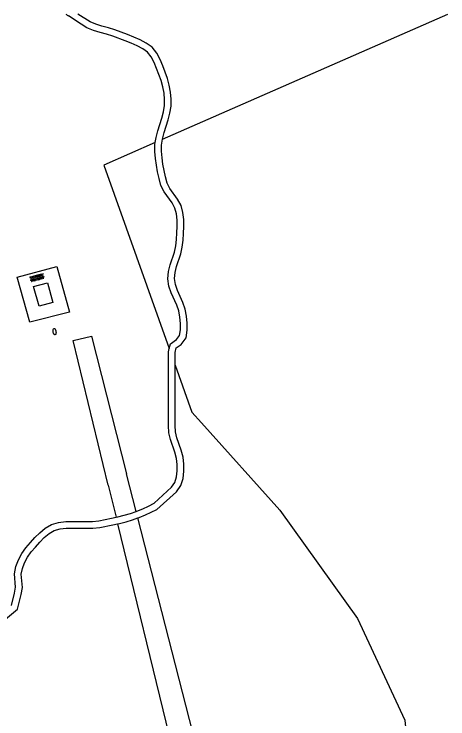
# Model space of a CAD drawing. Extents: x 126000 to 131009, y 393000 to 395500.
# Drawn here: x 128170.5 to 128235.6, y 395394.3 to 395500 of the extents above; entities that cross this region are included whole.
import ezdxf

# ---------------------------------------------------------------- set-up
doc = ezdxf.new("R2010")
doc.units = 0
for name, color, linetype in [('gg-knt-onverhard', 7, 'Continuous'), ('gg-kwrk-betonelement', 7, 'Continuous'), ('gt-grn-groengrens', 7, 'Continuous'), ('gt-symb-brandkraan', 7, 'Continuous'), ('gt-symb-overige verharding', 7, 'Continuous')]:
    doc.layers.add(name, color=color, linetype=linetype)

# ---------------------------------------------------------------- blocks, each defined once
blk = doc.blocks.new('gt0-BR')
at = {"layer": 'gt-symb-brandkraan'}
for centre, radius, start, end in [((-0.24, 0), 0.206, 107.5669, 252.4331), ((0.6, -2.66), 3, 106.892, 107.5669), ((0, -0.69), 0.938, 73.108, 106.892), ((-0.6, -2.66), 3, 72.4331, 73.108), ((0.24, 0), 0.206, 287.567, 72.4331), ((0.6, 2.66), 3, 252.4331, 253.108), ((0, 0.69), 0.938, 253.108, 286.8921), ((-0.6, 2.66), 3, 286.8921, 287.567)]:
    blk.add_arc(centre, radius, start, end, dxfattribs=at)
blk = doc.blocks.new('gt0-OVH')
at = {"layer": 'gt-symb-overige verharding'}
for points in [[(-0.97, 0.3), (-0.97, 0.31), (-0.96, 0.32), (-0.97, 0.33), (-0.97, 0.34), (-0.98, 0.35), (-0.99, 0.35), (-1, 0.36), (-1.01, 0.35), (-1.02, 0.35), (-1.03, 0.34), (-1.03, 0.33), (-1.04, 0.32), (-1.03, 0.31), (-1.03, 0.3), (-1.02, 0.29), (-1.01, 0.29), (-1, 0.28), (-0.99, 0.29), (-0.98, 0.29)], [(-0.87, 0.11), (-0.87, 0.12), (-0.86, 0.13), (-0.87, 0.14), (-0.87, 0.15), (-0.88, 0.16), (-0.89, 0.16), (-0.9, 0.16), (-0.91, 0.16), (-0.92, 0.16), (-0.93, 0.15), (-0.93, 0.14), (-0.94, 0.13), (-0.93, 0.12), (-0.93, 0.11), (-0.92, 0.1), (-0.91, 0.09), (-0.9, 0.09), (-0.89, 0.09), (-0.88, 0.1)], [(-0.77, 0.3), (-0.77, 0.31), (-0.76, 0.32), (-0.77, 0.33), (-0.77, 0.34), (-0.78, 0.35), (-0.79, 0.35), (-0.8, 0.36), (-0.81, 0.35), (-0.82, 0.35), (-0.83, 0.34), (-0.83, 0.33), (-0.84, 0.32), (-0.83, 0.31), (-0.83, 0.3), (-0.82, 0.29), (-0.81, 0.29), (-0.8, 0.28), (-0.79, 0.29), (-0.78, 0.29)], [(-0.67, 0.11), (-0.67, 0.12), (-0.66, 0.13), (-0.67, 0.14), (-0.67, 0.15), (-0.68, 0.16), (-0.69, 0.16), (-0.7, 0.16), (-0.71, 0.16), (-0.72, 0.16), (-0.73, 0.15), (-0.73, 0.14), (-0.74, 0.13), (-0.73, 0.12), (-0.73, 0.11), (-0.72, 0.1), (-0.71, 0.09), (-0.7, 0.09), (-0.69, 0.09), (-0.68, 0.1)], [(-0.57, 0.3), (-0.57, 0.31), (-0.56, 0.32), (-0.57, 0.33), (-0.57, 0.34), (-0.58, 0.35), (-0.59, 0.35), (-0.6, 0.36), (-0.61, 0.35), (-0.62, 0.35), (-0.63, 0.34), (-0.63, 0.33), (-0.64, 0.32), (-0.63, 0.31), (-0.63, 0.3), (-0.62, 0.29), (-0.61, 0.29), (-0.6, 0.28), (-0.59, 0.29), (-0.58, 0.29)], [(-0.47, 0.11), (-0.47, 0.12), (-0.46, 0.13), (-0.47, 0.14), (-0.47, 0.15), (-0.48, 0.16), (-0.49, 0.16), (-0.5, 0.16), (-0.51, 0.16), (-0.52, 0.16), (-0.53, 0.15), (-0.53, 0.14), (-0.54, 0.13), (-0.53, 0.12), (-0.53, 0.11), (-0.52, 0.1), (-0.51, 0.09), (-0.5, 0.09), (-0.49, 0.09), (-0.48, 0.1)], [(-0.37, 0.3), (-0.37, 0.31), (-0.36, 0.32), (-0.37, 0.33), (-0.37, 0.34), (-0.38, 0.35), (-0.39, 0.35), (-0.4, 0.36), (-0.41, 0.35), (-0.42, 0.35), (-0.43, 0.34), (-0.43, 0.33), (-0.44, 0.32), (-0.43, 0.31), (-0.43, 0.3), (-0.42, 0.29), (-0.41, 0.29), (-0.4, 0.28), (-0.39, 0.29), (-0.38, 0.29)], [(-0.27, 0.11), (-0.27, 0.12), (-0.26, 0.13), (-0.27, 0.14), (-0.27, 0.15), (-0.28, 0.16), (-0.29, 0.16), (-0.3, 0.16), (-0.31, 0.16), (-0.32, 0.16), (-0.33, 0.15), (-0.33, 0.14), (-0.34, 0.13), (-0.33, 0.12), (-0.33, 0.11), (-0.32, 0.1), (-0.31, 0.09), (-0.3, 0.09), (-0.29, 0.09), (-0.28, 0.1)], [(-0.17, 0.3), (-0.17, 0.31), (-0.16, 0.32), (-0.17, 0.33), (-0.17, 0.34), (-0.18, 0.35), (-0.19, 0.35), (-0.2, 0.36), (-0.21, 0.35), (-0.22, 0.35), (-0.23, 0.34), (-0.23, 0.33), (-0.24, 0.32), (-0.23, 0.31), (-0.23, 0.3), (-0.22, 0.29), (-0.21, 0.29), (-0.2, 0.28), (-0.19, 0.29), (-0.18, 0.29)], [(-0.07, 0.11), (-0.07, 0.12), (-0.06, 0.13), (-0.07, 0.14), (-0.07, 0.15), (-0.08, 0.16), (-0.09, 0.16), (-0.1, 0.16), (-0.11, 0.16), (-0.12, 0.16), (-0.13, 0.15), (-0.13, 0.14), (-0.14, 0.13), (-0.13, 0.12), (-0.13, 0.11), (-0.12, 0.1), (-0.11, 0.09), (-0.1, 0.09), (-0.09, 0.09), (-0.08, 0.1)], [(0.03, 0.3), (0.03, 0.31), (0.04, 0.32), (0.03, 0.33), (0.03, 0.34), (0.02, 0.35), (0.01, 0.35), (0, 0.36), (-0.01, 0.35), (-0.02, 0.35), (-0.03, 0.34), (-0.03, 0.33), (-0.04, 0.32), (-0.03, 0.31), (-0.03, 0.3), (-0.02, 0.29), (-0.01, 0.29), (0, 0.28), (0.01, 0.29), (0.02, 0.29)], [(0.13, 0.11), (0.13, 0.12), (0.14, 0.13), (0.13, 0.14), (0.13, 0.15), (0.12, 0.16), (0.11, 0.16), (0.1, 0.16), (0.09, 0.16), (0.08, 0.16), (0.07, 0.15), (0.07, 0.14), (0.06, 0.13), (0.07, 0.12), (0.07, 0.11), (0.08, 0.1), (0.09, 0.09), (0.1, 0.09), (0.11, 0.09), (0.12, 0.1)], [(0.23, 0.3), (0.23, 0.31), (0.24, 0.32), (0.23, 0.33), (0.23, 0.34), (0.22, 0.35), (0.21, 0.35), (0.2, 0.36), (0.19, 0.35), (0.18, 0.35), (0.17, 0.34), (0.17, 0.33), (0.16, 0.32), (0.17, 0.31), (0.17, 0.3), (0.18, 0.29), (0.19, 0.29), (0.2, 0.28), (0.21, 0.29), (0.22, 0.29)], [(0.33, 0.11), (0.33, 0.12), (0.34, 0.13), (0.33, 0.14), (0.33, 0.15), (0.32, 0.16), (0.31, 0.16), (0.3, 0.16), (0.29, 0.16), (0.28, 0.16), (0.27, 0.15), (0.27, 0.14), (0.26, 0.13), (0.27, 0.12), (0.27, 0.11), (0.28, 0.1), (0.29, 0.09), (0.3, 0.09), (0.31, 0.09), (0.32, 0.1)], [(0.43, 0.3), (0.43, 0.31), (0.44, 0.32), (0.43, 0.33), (0.43, 0.34), (0.42, 0.35), (0.41, 0.35), (0.4, 0.36), (0.39, 0.35), (0.38, 0.35), (0.37, 0.34), (0.37, 0.33), (0.36, 0.32), (0.37, 0.31), (0.37, 0.3), (0.38, 0.29), (0.39, 0.29), (0.4, 0.28), (0.41, 0.29), (0.42, 0.29)], [(0.53, 0.11), (0.53, 0.12), (0.54, 0.13), (0.53, 0.14), (0.53, 0.15), (0.52, 0.16), (0.51, 0.16), (0.5, 0.16), (0.49, 0.16), (0.48, 0.16), (0.47, 0.15), (0.47, 0.14), (0.46, 0.13), (0.47, 0.12), (0.47, 0.11), (0.48, 0.1), (0.49, 0.09), (0.5, 0.09), (0.51, 0.09), (0.52, 0.1)], [(0.63, 0.3), (0.63, 0.31), (0.64, 0.32), (0.63, 0.33), (0.63, 0.34), (0.62, 0.35), (0.61, 0.35), (0.6, 0.36), (0.59, 0.35), (0.58, 0.35), (0.57, 0.34), (0.57, 0.33), (0.56, 0.32), (0.57, 0.31), (0.57, 0.3), (0.58, 0.29), (0.59, 0.29), (0.6, 0.28), (0.61, 0.29), (0.62, 0.29)], [(0.73, 0.11), (0.73, 0.12), (0.74, 0.13), (0.73, 0.14), (0.73, 0.15), (0.72, 0.16), (0.71, 0.16), (0.7, 0.16), (0.69, 0.16), (0.68, 0.16), (0.67, 0.15), (0.67, 0.14), (0.66, 0.13), (0.67, 0.12), (0.67, 0.11), (0.68, 0.1), (0.69, 0.09), (0.7, 0.09), (0.71, 0.09), (0.72, 0.1)], [(0.83, 0.3), (0.83, 0.31), (0.84, 0.32), (0.83, 0.33), (0.83, 0.34), (0.82, 0.35), (0.81, 0.35), (0.8, 0.36), (0.79, 0.35), (0.78, 0.35), (0.77, 0.34), (0.77, 0.33), (0.76, 0.32), (0.77, 0.31), (0.77, 0.3), (0.78, 0.29), (0.79, 0.29), (0.8, 0.28), (0.81, 0.29), (0.82, 0.29)], [(0.93, 0.11), (0.93, 0.12), (0.94, 0.13), (0.93, 0.14), (0.93, 0.15), (0.92, 0.16), (0.91, 0.16), (0.9, 0.16), (0.89, 0.16), (0.88, 0.16), (0.87, 0.15), (0.87, 0.14), (0.86, 0.13), (0.87, 0.12), (0.87, 0.11), (0.88, 0.1), (0.89, 0.09), (0.9, 0.09), (0.91, 0.09), (0.92, 0.1)], [(1.03, 0.3), (1.03, 0.31), (1.04, 0.32), (1.03, 0.33), (1.03, 0.34), (1.02, 0.35), (1.01, 0.35), (1, 0.36), (0.99, 0.35), (0.98, 0.35), (0.97, 0.34), (0.97, 0.33), (0.96, 0.32), (0.97, 0.31), (0.97, 0.3), (0.98, 0.29), (0.99, 0.29), (1, 0.28), (1.01, 0.29), (1.02, 0.29)], [(-0.97, -0.14), (-0.97, -0.13), (-0.96, -0.12), (-0.97, -0.11), (-0.97, -0.1), (-0.98, -0.09), (-0.99, -0.09), (-1, -0.08), (-1.01, -0.09), (-1.02, -0.09), (-1.03, -0.1), (-1.03, -0.11), (-1.04, -0.12), (-1.03, -0.13), (-1.03, -0.14), (-1.02, -0.15), (-1.01, -0.15), (-1, -0.16), (-0.99, -0.15), (-0.98, -0.15)], [(-0.87, -0.33), (-0.87, -0.32), (-0.86, -0.31), (-0.87, -0.3), (-0.87, -0.29), (-0.88, -0.28), (-0.89, -0.28), (-0.9, -0.28), (-0.91, -0.28), (-0.92, -0.28), (-0.93, -0.29), (-0.93, -0.3), (-0.94, -0.31), (-0.93, -0.32), (-0.93, -0.33), (-0.92, -0.34), (-0.91, -0.35), (-0.9, -0.35), (-0.89, -0.35), (-0.88, -0.34)], [(-0.77, -0.14), (-0.77, -0.13), (-0.76, -0.12), (-0.77, -0.11), (-0.77, -0.1), (-0.78, -0.09), (-0.79, -0.09), (-0.8, -0.08), (-0.81, -0.09), (-0.82, -0.09), (-0.83, -0.1), (-0.83, -0.11), (-0.84, -0.12), (-0.83, -0.13), (-0.83, -0.14), (-0.82, -0.15), (-0.81, -0.15), (-0.8, -0.16), (-0.79, -0.15), (-0.78, -0.15)], [(-0.67, -0.33), (-0.67, -0.32), (-0.66, -0.31), (-0.67, -0.3), (-0.67, -0.29), (-0.68, -0.28), (-0.69, -0.28), (-0.7, -0.28), (-0.71, -0.28), (-0.72, -0.28), (-0.73, -0.29), (-0.73, -0.3), (-0.74, -0.31), (-0.73, -0.32), (-0.73, -0.33), (-0.72, -0.34), (-0.71, -0.35), (-0.7, -0.35), (-0.69, -0.35), (-0.68, -0.34)], [(-0.57, -0.14), (-0.57, -0.13), (-0.56, -0.12), (-0.57, -0.11), (-0.57, -0.1), (-0.58, -0.09), (-0.59, -0.09), (-0.6, -0.08), (-0.61, -0.09), (-0.62, -0.09), (-0.63, -0.1), (-0.63, -0.11), (-0.64, -0.12), (-0.63, -0.13), (-0.63, -0.14), (-0.62, -0.15), (-0.61, -0.15), (-0.6, -0.16), (-0.59, -0.15), (-0.58, -0.15)], [(-0.47, -0.33), (-0.47, -0.32), (-0.46, -0.31), (-0.47, -0.3), (-0.47, -0.29), (-0.48, -0.28), (-0.49, -0.28), (-0.5, -0.28), (-0.51, -0.28), (-0.52, -0.28), (-0.53, -0.29), (-0.53, -0.3), (-0.54, -0.31), (-0.53, -0.32), (-0.53, -0.33), (-0.52, -0.34), (-0.51, -0.35), (-0.5, -0.35), (-0.49, -0.35), (-0.48, -0.34)], [(-0.37, -0.14), (-0.37, -0.13), (-0.36, -0.12), (-0.37, -0.11), (-0.37, -0.1), (-0.38, -0.09), (-0.39, -0.09), (-0.4, -0.08), (-0.41, -0.09), (-0.42, -0.09), (-0.43, -0.1), (-0.43, -0.11), (-0.44, -0.12), (-0.43, -0.13), (-0.43, -0.14), (-0.42, -0.15), (-0.41, -0.15), (-0.4, -0.16), (-0.39, -0.15), (-0.38, -0.15)], [(-0.27, -0.33), (-0.27, -0.32), (-0.26, -0.31), (-0.27, -0.3), (-0.27, -0.29), (-0.28, -0.28), (-0.29, -0.28), (-0.3, -0.28), (-0.31, -0.28), (-0.32, -0.28), (-0.33, -0.29), (-0.33, -0.3), (-0.34, -0.31), (-0.33, -0.32), (-0.33, -0.33), (-0.32, -0.34), (-0.31, -0.35), (-0.3, -0.35), (-0.29, -0.35), (-0.28, -0.34)], [(-0.17, -0.14), (-0.17, -0.13), (-0.16, -0.12), (-0.17, -0.11), (-0.17, -0.1), (-0.18, -0.09), (-0.19, -0.09), (-0.2, -0.08), (-0.21, -0.09), (-0.22, -0.09), (-0.23, -0.1), (-0.23, -0.11), (-0.24, -0.12), (-0.23, -0.13), (-0.23, -0.14), (-0.22, -0.15), (-0.21, -0.15), (-0.2, -0.16), (-0.19, -0.15), (-0.18, -0.15)], [(-0.07, -0.33), (-0.07, -0.32), (-0.06, -0.31), (-0.07, -0.3), (-0.07, -0.29), (-0.08, -0.28), (-0.09, -0.28), (-0.1, -0.28), (-0.11, -0.28), (-0.12, -0.28), (-0.13, -0.29), (-0.13, -0.3), (-0.14, -0.31), (-0.13, -0.32), (-0.13, -0.33), (-0.12, -0.34), (-0.11, -0.35), (-0.1, -0.35), (-0.09, -0.35), (-0.08, -0.34)], [(0.03, -0.14), (0.03, -0.13), (0.04, -0.12), (0.03, -0.11), (0.03, -0.1), (0.02, -0.09), (0.01, -0.09), (0, -0.08), (-0.01, -0.09), (-0.02, -0.09), (-0.03, -0.1), (-0.03, -0.11), (-0.04, -0.12), (-0.03, -0.13), (-0.03, -0.14), (-0.02, -0.15), (-0.01, -0.15), (0, -0.16), (0.01, -0.15), (0.02, -0.15)], [(0.13, -0.33), (0.13, -0.32), (0.14, -0.31), (0.13, -0.3), (0.13, -0.29), (0.12, -0.28), (0.11, -0.28), (0.1, -0.28), (0.09, -0.28), (0.08, -0.28), (0.07, -0.29), (0.07, -0.3), (0.06, -0.31), (0.07, -0.32), (0.07, -0.33), (0.08, -0.34), (0.09, -0.35), (0.1, -0.35), (0.11, -0.35), (0.12, -0.34)], [(0.23, -0.14), (0.23, -0.13), (0.24, -0.12), (0.23, -0.11), (0.23, -0.1), (0.22, -0.09), (0.21, -0.09), (0.2, -0.08), (0.19, -0.09), (0.18, -0.09), (0.17, -0.1), (0.17, -0.11), (0.16, -0.12), (0.17, -0.13), (0.17, -0.14), (0.18, -0.15), (0.19, -0.15), (0.2, -0.16), (0.21, -0.15), (0.22, -0.15)], [(0.33, -0.33), (0.33, -0.32), (0.34, -0.31), (0.33, -0.3), (0.33, -0.29), (0.32, -0.28), (0.31, -0.28), (0.3, -0.28), (0.29, -0.28), (0.28, -0.28), (0.27, -0.29), (0.27, -0.3), (0.26, -0.31), (0.27, -0.32), (0.27, -0.33), (0.28, -0.34), (0.29, -0.35), (0.3, -0.35), (0.31, -0.35), (0.32, -0.34)], [(0.43, -0.14), (0.43, -0.13), (0.44, -0.12), (0.43, -0.11), (0.43, -0.1), (0.42, -0.09), (0.41, -0.09), (0.4, -0.08), (0.39, -0.09), (0.38, -0.09), (0.37, -0.1), (0.37, -0.11), (0.36, -0.12), (0.37, -0.13), (0.37, -0.14), (0.38, -0.15), (0.39, -0.15), (0.4, -0.16), (0.41, -0.15), (0.42, -0.15)], [(0.53, -0.33), (0.53, -0.32), (0.54, -0.31), (0.53, -0.3), (0.53, -0.29), (0.52, -0.28), (0.51, -0.28), (0.5, -0.28), (0.49, -0.28), (0.48, -0.28), (0.47, -0.29), (0.47, -0.3), (0.46, -0.31), (0.47, -0.32), (0.47, -0.33), (0.48, -0.34), (0.49, -0.35), (0.5, -0.35), (0.51, -0.35), (0.52, -0.34)], [(0.63, -0.14), (0.63, -0.13), (0.64, -0.12), (0.63, -0.11), (0.63, -0.1), (0.62, -0.09), (0.61, -0.09), (0.6, -0.08), (0.59, -0.09), (0.58, -0.09), (0.57, -0.1), (0.57, -0.11), (0.56, -0.12), (0.57, -0.13), (0.57, -0.14), (0.58, -0.15), (0.59, -0.15), (0.6, -0.16), (0.61, -0.15), (0.62, -0.15)], [(0.73, -0.33), (0.73, -0.32), (0.74, -0.31), (0.73, -0.3), (0.73, -0.29), (0.72, -0.28), (0.71, -0.28), (0.7, -0.28), (0.69, -0.28), (0.68, -0.28), (0.67, -0.29), (0.67, -0.3), (0.66, -0.31), (0.67, -0.32), (0.67, -0.33), (0.68, -0.34), (0.69, -0.35), (0.7, -0.35), (0.71, -0.35), (0.72, -0.34)], [(0.83, -0.14), (0.83, -0.13), (0.84, -0.12), (0.83, -0.11), (0.83, -0.1), (0.82, -0.09), (0.81, -0.09), (0.8, -0.08), (0.79, -0.09), (0.78, -0.09), (0.77, -0.1), (0.77, -0.11), (0.76, -0.12), (0.77, -0.13), (0.77, -0.14), (0.78, -0.15), (0.79, -0.15), (0.8, -0.16), (0.81, -0.15), (0.82, -0.15)], [(0.93, -0.33), (0.93, -0.32), (0.94, -0.31), (0.93, -0.3), (0.93, -0.29), (0.92, -0.28), (0.91, -0.28), (0.9, -0.28), (0.89, -0.28), (0.88, -0.28), (0.87, -0.29), (0.87, -0.3), (0.86, -0.31), (0.87, -0.32), (0.87, -0.33), (0.88, -0.34), (0.89, -0.35), (0.9, -0.35), (0.91, -0.35), (0.92, -0.34)], [(1.03, -0.14), (1.03, -0.13), (1.04, -0.12), (1.03, -0.11), (1.03, -0.1), (1.02, -0.09), (1.01, -0.09), (1, -0.08), (0.99, -0.09), (0.98, -0.09), (0.97, -0.1), (0.97, -0.11), (0.96, -0.12), (0.97, -0.13), (0.97, -0.14), (0.98, -0.15), (0.99, -0.15), (1, -0.16), (1.01, -0.15), (1.02, -0.15)]]:
    blk.add_lwpolyline(points, close=True, dxfattribs=at)

msp = doc.modelspace()

# ---------------------------------------------------------------- linework, layer by layer
at = {"layer": 'gg-knt-onverhard'}
for p, q in [((128188.82, 395425.45), (128187.39, 395431.06)), ((128184.63, 395429.38), (128185.81, 395424.56)), ((128186.04, 395423.59), (128211.31, 395319.92))]:
    msp.add_line(p, q, dxfattribs=at)
for points in [[(128192.77, 395481.23), (128193.02, 395482.24), (128193.61, 395484.14), (128193.88, 395485.14), (128194.05, 395486.19), (128194.08, 395487.25), (128193.99, 395488.3), (128193.79, 395489.33), (128193.51, 395490.32), (128193.18, 395491.3), (128192.81, 395492.24), (128192.41, 395493.18), (128191.93, 395494.14), (128191.24, 395495.02), (128190.32, 395495.65), (128189.4, 395496.14), (128188.47, 395496.56), (128187.52, 395496.94), (128185.63, 395497.64), (128184.65, 395497.95), (128183.68, 395498.2), (128182.75, 395498.47), (128181.89, 395498.83), (128180.06, 395500)], [(128191.69, 395480.75), (128191.81, 395481.5), (128192.06, 395482.51), (128192.65, 395484.42), (128192.9, 395485.36), (128193.05, 395486.28), (128193.08, 395487.22), (128193, 395488.16), (128192.81, 395489.1), (128192.56, 395490.03), (128192.24, 395490.95), (128191.88, 395491.86), (128191.5, 395492.76), (128191.08, 395493.6), (128190.54, 395494.29), (128189.81, 395494.79), (128188.96, 395495.24), (128188.07, 395495.64), (128187.16, 395496.01), (128185.3, 395496.69), (128184.37, 395496.99), (128183.41, 395497.24), (128182.42, 395497.52), (128181.43, 395497.94), (128180.55, 395498.49), (128178.65, 395499.72)], [(128194.65, 395447.39), (128194.65, 395449.25), (128194.83, 395449.98), (128195.57, 395450.48), (128196.3, 395451.45), (128196.45, 395452.6), (128196.46, 395453.66), (128196.37, 395454.7), (128196.18, 395455.75), (128195.83, 395456.75), (128195.03, 395458.58), (128194.72, 395459.46), (128194.57, 395460.35), (128194.65, 395461.24), (128194.88, 395462.15), (128195.51, 395464.06), (128195.74, 395465.08), (128195.85, 395466.11), (128195.94, 395467.12), (128195.98, 395468.15), (128195.96, 395469.19), (128195.84, 395470.24), (128195.58, 395471.31), (128195.04, 395472.27), (128193.86, 395473.86), (128193.46, 395474.67), (128193.22, 395475.58), (128193.01, 395476.54), (128192.84, 395477.5), (128192.71, 395478.47), (128192.63, 395479.43), (128192.64, 395480.37), (128192.77, 395481.23)], [(128193.77, 395449.86), (128193.96, 395450.59), (128194.87, 395451.21), (128195.34, 395451.84), (128195.45, 395452.68), (128195.46, 395453.62), (128195.38, 395454.57), (128195.21, 395455.49), (128194.9, 395456.38), (128194.09, 395458.21), (128193.74, 395459.22), (128193.56, 395460.31), (128193.66, 395461.41), (128193.92, 395462.43), (128194.55, 395464.32), (128194.75, 395465.25), (128194.86, 395466.21), (128194.94, 395467.19), (128194.98, 395468.16), (128194.96, 395469.12), (128194.86, 395470.06), (128194.64, 395470.93), (128194.2, 395471.72), (128193, 395473.34), (128192.51, 395474.32), (128192.25, 395475.35), (128192.03, 395476.35), (128191.85, 395477.35), (128191.72, 395478.36), (128191.62, 395479.4), (128191.64, 395480.46), (128191.69, 395480.75)], [(128170.96, 395460.56), (128176.93, 395462.17), (128178.79, 395455.3), (128172.85, 395453.81), (128170.96, 395460.56)], [(128184.63, 395429.38), (128179.35, 395451.06), (128182.1, 395451.71), (128187.39, 395431.06)], [(128188.82, 395425.45), (128188.9, 395425.48), (128189.8, 395425.84), (128190.69, 395426.25), (128191.5, 395426.69), (128194.11, 395429.06), (128194.6, 395429.78), (128194.87, 395430.61), (128194.99, 395431.53), (128194.99, 395432.47), (128194.88, 395433.4), (128194.63, 395434.31), (128193.97, 395436.2), (128193.72, 395437.24), (128193.65, 395438.3), (128193.65, 395449.38), (128193.77, 395449.86)], [(128189.07, 395424.48), (128189.25, 395424.54), (128190.2, 395424.93), (128191.92, 395425.72), (128194.87, 395428.4), (128195.51, 395429.33), (128195.85, 395430.4), (128195.99, 395431.47), (128195.99, 395432.53), (128195.87, 395433.59), (128195.59, 395434.61), (128194.93, 395436.49), (128194.71, 395437.39), (128194.65, 395438.33), (128194.65, 395447.39)], [(128185.81, 395424.56), (128186.09, 395424.62), (128187.04, 395424.86), (128187.98, 395425.15), (128188.82, 395425.45)], [(128170.12, 395411.33), (128170.58, 395413.17), (128170.73, 395414.08), (128170.57, 395416.08), (128170.78, 395417.17), (128171.17, 395418.18), (128171.68, 395419.11), (128172.28, 395419.96), (128172.94, 395420.76), (128173.62, 395421.51), (128174.35, 395422.25), (128175.17, 395422.94), (128176.13, 395423.49), (128177.18, 395423.8), (128178.24, 395423.94), (128179.27, 395423.95), (128181.28, 395423.91), (128182.24, 395423.92), (128183.19, 395424.04), (128185.13, 395424.41), (128185.81, 395424.56)], [(128186.04, 395423.59), (128186.32, 395423.65), (128187.31, 395423.9), (128188.29, 395424.2), (128189.07, 395424.48)], [(128215.06, 395320.09), (128198.87, 395386.25), (128189.07, 395424.48)], [(128168.61, 395408.77), (128171.01, 395410.77), (128171.56, 395412.97), (128171.74, 395414.04), (128171.58, 395416.02), (128171.74, 395416.9), (128172.08, 395417.75), (128172.53, 395418.57), (128173.08, 395419.36), (128173.7, 395420.1), (128174.35, 395420.83), (128175.03, 395421.52), (128175.74, 395422.12), (128176.52, 395422.56), (128177.39, 395422.82), (128178.31, 395422.94), (128179.27, 395422.95), (128181.27, 395422.91), (128182.31, 395422.92), (128183.34, 395423.05), (128185.33, 395423.43), (128186.04, 395423.59)]]:
    msp.add_lwpolyline(points, dxfattribs=at)
msp.add_arc((128181.32, 395503.85), 4.92, 231.4827, 237.1399, dxfattribs=at)
at = {"layer": 'gg-kwrk-betonelement'}
msp.add_lwpolyline([(128173.43, 395459.17), (128175.52, 395459.73), (128176.33, 395456.74), (128174.25, 395456.22), (128173.43, 395459.17)], dxfattribs=at)
at = {"layer": 'gt-grn-groengrens'}
msp.add_line((128192.77, 395481.23), (128235.61, 395500), dxfattribs=at)
for points in [[(128191.69, 395480.75), (128183.98, 395477.37), (128193.77, 395449.86)], [(128194.65, 395447.39), (128197.17, 395440.32), (128198.61, 395438.72)], [(128198.61, 395438.72), (128210.36, 395425.61), (128222.02, 395409.37), (128229.12, 395394.14), (128230.65, 395378.41), (128233.18, 395360.65), (128233.69, 395341.36), (128225.13, 395320.55)]]:
    msp.add_lwpolyline(points, dxfattribs=at)

# ---------------------------------------------------------------- block references
at = {"layer": 'gt-symb-brandkraan', "rotation": -75.7973929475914}
msp.add_blockref('gt0-BR', (128176.57, 395452.4), dxfattribs=at)
at = {"layer": 'gt-symb-overige verharding', "rotation": 14.591956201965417}
msp.add_blockref('gt0-OVH', (128173.95, 395460.49), dxfattribs=at)

doc.saveas('drawing.dxf')
